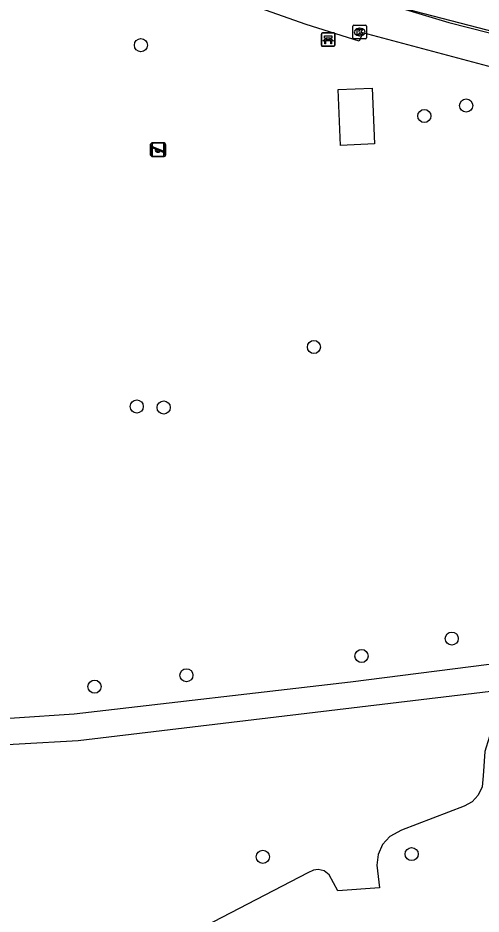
# Model space of a CAD drawing. Extents: x 160732 to 162105, y 387428 to 388479.
# Drawn here: x 160922.5 to 160957.1, y 387537.7 to 387604.5 of the extents above; entities that cross this region are included whole.
import ezdxf

# ---------------------------------------------------------------- set-up
doc = ezdxf.new("R2010")
doc.units = 0
for name, color, linetype in [('IMGEO_Bank', 7, 'Continuous'), ('IMGEO_Boom', 7, 'Continuous'), ('IMGEO_Groenvoorziening', 7, 'Continuous'), ('IMGEO_Hek', 7, 'Continuous'), ('IMGEO_Kolk', 7, 'Continuous'), ('IMGEO_Speelvoorziening', 7, 'Continuous'), ('IMGEO_Voetpad_gesloten', 7, 'Continuous'), ('IMGEO_Voetpad_open', 7, 'Continuous')]:
    doc.layers.add(name, color=color, linetype=linetype)

msp = doc.modelspace()

# ---------------------------------------------------------------- linework, layer by layer
at = {"layer": 'IMGEO_Bank'}
for p, q in [((160945.181, 387602.431), (160945.181, 387603.272)), ((160945.181, 387603.272), (160945.181, 387602.431)), ((160945.256, 387603.356), (160946.097, 387603.356)), ((160946.097, 387603.356), (160945.256, 387603.356)), ((160946.181, 387603.281), (160946.181, 387602.44)), ((160946.181, 387602.44), (160946.181, 387603.281)), ((160945.878, 387602.754), (160945.485, 387602.754)), ((160945.49, 387602.862), (160945.49, 387602.968)), ((160945.534, 387602.968), (160945.534, 387602.862)), ((160945.822, 387602.974), (160945.54, 387602.974)), ((160945.54, 387602.856), (160945.822, 387602.856)), ((160945.828, 387602.862), (160945.828, 387602.968)), ((160945.872, 387602.968), (160945.872, 387602.862)), ((160946.106, 387602.356), (160945.265, 387602.356)), ((160945.265, 387602.356), (160946.106, 387602.356))]:
    msp.add_line(p, q, dxfattribs=at)
for points in [[(160945.428, 387602.754), (160945.286, 387602.754), (160945.398, 387602.856), (160945.484, 387602.856)], [(160945.484, 387602.974), (160945.398, 387602.974), (160945.398, 387603.135), (160945.961, 387603.135), (160945.961, 387602.974), (160945.878, 387602.974)], [(160945.478, 387602.747), (160945.478, 387602.54), (160945.435, 387602.54), (160945.435, 387602.747)], [(160945.878, 387602.856), (160945.961, 387602.856), (160946.073, 387602.754), (160945.934, 387602.754)], [(160945.928, 387602.747), (160945.928, 387602.54), (160945.884, 387602.54), (160945.884, 387602.747)]]:
    msp.add_lwpolyline(points, dxfattribs=at)
for centre, radius, start, end in [((160945.259, 387603.278), 0.0779, 92.4484, 184.28452), ((160945.259, 387603.278), 0.0779, 92.4484, 184.28452), ((160946.103, 387603.278), 0.0779, 2.4484, 94.28452), ((160946.103, 387603.278), 0.0779, 2.4484, 94.28452), ((160945.428, 387602.747), 0.00671, 2.89567, 87.10433), ((160945.485, 387602.747), 0.00671, 92.89567, 177.10433), ((160945.483, 387602.967), 0.00671, 2.89567, 87.10433), ((160945.483, 387602.863), 0.00671, 272.89567, 357.10433), ((160945.54, 387602.967), 0.00671, 92.89567, 177.10433), ((160945.54, 387602.863), 0.00671, 182.89567, 267.10433), ((160945.822, 387602.967), 0.00671, 2.89567, 87.10433), ((160945.822, 387602.863), 0.00671, 272.89567, 357.10433), ((160945.879, 387602.967), 0.00671, 92.89567, 177.10433), ((160945.879, 387602.863), 0.00671, 182.89567, 267.10433), ((160945.877, 387602.747), 0.00671, 2.89567, 87.10433), ((160945.934, 387602.747), 0.00671, 92.89567, 177.10433), ((160945.259, 387602.434), 0.0779, 182.4484, 274.28452), ((160945.259, 387602.434), 0.0779, 182.4484, 274.28452), ((160946.103, 387602.434), 0.0779, 272.4484, 4.28452), ((160946.103, 387602.434), 0.0779, 272.4484, 4.28452)]:
    msp.add_arc(centre, radius, start, end, dxfattribs=at)
at = {"layer": 'IMGEO_Boom'}
for centre in [(160931.721, 387602.442), (160955.974, 387597.939), (160952.853, 387597.161), (160944.62, 387579.935), (160931.409, 387575.497), (160933.419, 387575.429), (160954.896, 387558.197), (160948.173, 387556.897), (160935.111, 387555.46), (160928.264, 387554.613), (160951.908, 387542.132), (160940.813, 387541.921)]:
    msp.add_circle(centre, 0.489, dxfattribs=at)
at = {"layer": 'IMGEO_Groenvoorziening'}
for points in [[(160946.421, 387599.124), (160948.969, 387599.234), (160949.148, 387595.081), (160946.601, 387594.971), (160946.421, 387599.124)], [(160966.996, 387554.285), (160959.549, 387551.025), (160957.708, 387550.893), (160957.467, 387550.103), (160957.369, 387549.78), (160957.237, 387547.974), (160957.165, 387547.147), (160956.876, 387546.527), (160956.411, 387546.027), (160955.813, 387545.695), (160951.148, 387543.906), (160950.277, 387543.445), (160949.735, 387542.846), (160949.405, 387542.109), (160949.319, 387541.306), (160949.505, 387539.617), (160946.393, 387539.397), (160945.767, 387540.59), (160945.392, 387540.876), (160944.934, 387540.986), (160944.582, 387540.939), (160944.179, 387540.722), (160923.011, 387529.746), (160920.367, 387530.317)]]:
    msp.add_lwpolyline(points, dxfattribs=at)
at = {"layer": 'IMGEO_Hek'}
msp.add_lwpolyline([(160967.513, 387600.859), (160967.505, 387600.984), (160952.182, 387604.955), (160945.048, 387607.129), (160939.808, 387608.915)], dxfattribs=at)
at = {"layer": 'IMGEO_Kolk'}
for p, q in [((160947.532, 387602.996), (160947.532, 387603.848)), ((160947.607, 387603.922), (160948.459, 387603.922)), ((160948.02, 387603.702), (160948.045, 387603.702)), ((160948.533, 387603.848), (160948.533, 387602.996)), ((160948.459, 387602.922), (160947.607, 387602.922)), ((160948.043, 387603.142), (160948.018, 387603.142))]:
    msp.add_line(p, q, dxfattribs=at)
for points in [[(160947.532, 387602.996), (160947.532, 387603.848)], [(160947.607, 387603.922), (160948.459, 387603.922)], [(160947.853, 387603.622), (160947.976, 387603.622), (160947.976, 387603.471), (160948.106, 387603.622), (160948.27, 387603.622), (160948.124, 387603.471), (160948.277, 387603.222), (160948.125, 387603.222), (160948.04, 387603.386), (160947.976, 387603.319), (160947.976, 387603.222), (160947.853, 387603.222), (160947.853, 387603.622)], [(160948.533, 387603.848), (160948.533, 387602.996)], [(160948.459, 387602.922), (160947.607, 387602.922)]]:
    msp.add_lwpolyline(points, dxfattribs=at)
for centre, start, end in [((160947.609, 387603.846), 91.55205, 178.44795), ((160947.609, 387603.846), 91.55205, 178.44795), ((160948.457, 387603.846), 1.55205, 88.44795), ((160948.457, 387603.846), 1.55205, 88.44795), ((160947.609, 387602.998), 181.55205, 268.44795), ((160947.609, 387602.998), 181.55205, 268.44795), ((160948.457, 387602.998), 271.55205, 358.44795), ((160948.457, 387602.998), 271.55205, 358.44795)]:
    msp.add_arc(centre, 0.0765, start, end, dxfattribs=at)
for centre, major_axis, ratio, start_param, end_param in [((160948.019, 387603.422), (-0.387, 0.002), 0.722429, 4.712389, 7.853982), ((160948.044, 387603.422), (-0.39, 0.002), 0.717154, 1.570796, 4.712389)]:
    msp.add_ellipse(centre, major_axis=major_axis, ratio=ratio, start_param=start_param, end_param=end_param, dxfattribs=at)
at = {"layer": 'IMGEO_Speelvoorziening'}
for p, q in [((160932.446, 387594.25), (160932.446, 387595.05)), ((160932.446, 387595.05), (160932.446, 387594.25)), ((160932.829, 387594.678), (160932.49, 387594.815)), ((160932.515, 387594.875), (160933.391, 387594.522)), ((160932.546, 387595.15), (160933.336, 387595.15)), ((160933.336, 387595.15), (160932.546, 387595.15)), ((160932.56, 387594.247), (160932.56, 387595.047)), ((160932.56, 387595.047), (160932.56, 387594.247)), ((160932.943, 387594.675), (160932.604, 387594.812)), ((160932.629, 387594.872), (160933.505, 387594.519)), ((160932.66, 387595.147), (160933.45, 387595.147)), ((160933.45, 387595.147), (160932.66, 387595.147)), ((160933.367, 387594.462), (160933.027, 387594.599)), ((160933.481, 387594.459), (160933.141, 387594.596)), ((160933.436, 387595.05), (160933.436, 387594.25)), ((160933.436, 387594.25), (160933.436, 387595.05)), ((160933.55, 387595.047), (160933.55, 387594.247)), ((160933.55, 387594.247), (160933.55, 387595.047)), ((160933.336, 387594.15), (160932.546, 387594.15)), ((160932.546, 387594.15), (160933.336, 387594.15)), ((160933.45, 387594.147), (160932.66, 387594.147)), ((160932.66, 387594.147), (160933.45, 387594.147))]:
    msp.add_line(p, q, dxfattribs=at)
for centre, radius, start, end in [((160932.546, 387595.05), 0.1, 90, 180), ((160932.546, 387595.05), 0.1, 90, 180), ((160932.503, 387594.845), 0.0327, 68.07798, 248.07798), ((160932.66, 387595.047), 0.1, 90, 180), ((160932.66, 387595.047), 0.1, 90, 180), ((160932.617, 387594.842), 0.0327, 68.07798, 248.07798), ((160932.908, 387594.588), 0.12, 130.99278, 5.16318), ((160933.022, 387594.585), 0.12, 130.99278, 5.16318), ((160933.336, 387595.05), 0.1, 0, 90), ((160933.336, 387595.05), 0.1, 360, 90), ((160933.45, 387595.047), 0.1, 0, 90), ((160933.45, 387595.047), 0.1, 360, 90), ((160932.546, 387594.25), 0.1, 180, 270), ((160932.546, 387594.25), 0.1, 180, 270), ((160932.66, 387594.247), 0.1, 180, 270), ((160932.66, 387594.247), 0.1, 180, 270), ((160933.336, 387594.25), 0.1, 270, 0), ((160933.336, 387594.25), 0.1, 270, 0), ((160933.379, 387594.492), 0.0327, 248.07798, 68.07798), ((160933.45, 387594.247), 0.1, 270, 0), ((160933.45, 387594.247), 0.1, 270, 0), ((160933.493, 387594.489), 0.0327, 248.07798, 68.07798)]:
    msp.add_arc(centre, radius, start, end, dxfattribs=at)
at = {"layer": 'IMGEO_Voetpad_gesloten'}
for points in [[(160962.812, 387599.483), (160948.264, 387603.367), (160947.991, 387602.744), (160944.04, 387603.973), (160932.486, 387608.089), (160918.319, 387613.055)], [(160944.982, 387607.068), (160954.683, 387604.135), (160962.009, 387602.274), (160967.513, 387600.859)]]:
    msp.add_lwpolyline(points, dxfattribs=at)
at = {"layer": 'IMGEO_Voetpad_open'}
for points in [[(160966.825, 387556.763), (160958.867, 387556.421), (160947.358, 387554.958), (160926.751, 387552.568), (160922.289, 387552.26), (160917.291, 387552.074), (160912.78, 387552.735)], [(160914.054, 387550.547), (160918.209, 387550.105), (160927.045, 387550.589), (160958.854, 387554.401), (160966.948, 387554.984)]]:
    msp.add_lwpolyline(points, dxfattribs=at)

doc.saveas('drawing.dxf')
